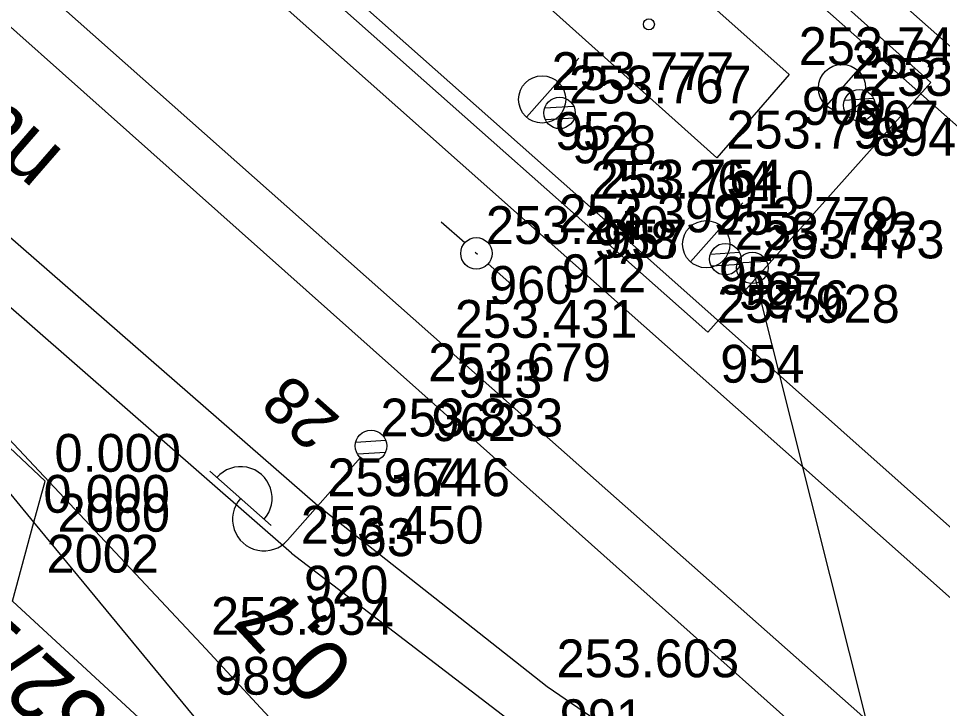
# Model space of a CAD drawing. Extents: x -496688 to -495455, y -1089309 to -1088026.
# Drawn here: x -496352.98 to -496323.64, y -1088353.77 to -1088331.87 of the extents above; entities that cross this region are included whole.
import ezdxf

# ---------------------------------------------------------------- set-up
doc = ezdxf.new("R2010")
doc.units = 0
for name, color, linetype in [('Vrstva 1', 7, 'Continuous'), ('Vrstva 13', 7, 'Continuous'), ('Vrstva 14', 7, 'Continuous'), ('Vrstva 17', 7, 'Continuous'), ('Vrstva 23', 7, 'Continuous'), ('Vrstva 25', 7, 'Continuous'), ('Vrstva 29', 7, 'Continuous'), ('Vrstva 36', 7, 'Continuous'), ('Vrstva 41', 7, 'Continuous'), ('Vrstva 47', 7, 'Continuous'), ('Vrstva 53', 7, 'Continuous'), ('Vrstva 55', 7, 'Continuous'), ('Vrstva 57', 7, 'Continuous'), ('Vrstva 59', 7, 'Continuous'), ('Vrstva 60', 7, 'Continuous'), ('Vrstva 61', 7, 'Continuous')]:
    doc.layers.add(name, color=color, linetype=linetype)

msp = doc.modelspace()

# ---------------------------------------------------------------- linework, layer by layer
at = {"layer": 'Vrstva 1'}
for points in [[(-496098.321, -1088532.14), (-496113.381, -1088518.859), (-496142.095, -1088493.38), (-496184.385, -1088455.93), (-496196.867, -1088444.876), (-496209.306, -1088433.861), (-496213.249, -1088430.329), (-496225.685, -1088419.311), (-496238.055, -1088408.352), (-496252.739, -1088395.349), (-496269.088, -1088380.829), (-496284.933, -1088366.798), (-496289.774, -1088362.518), (-496304.914, -1088349.103), (-496331.751, -1088325.354), (-496382.404, -1088280.635)], [(-496309.356, -1088362.702), (-496336.13, -1088338.96), (-496360.078, -1088317.72), (-496381.817, -1088298.451), (-496393.724, -1088287.92)], [(-496312.364, -1088366.234), (-496339.426, -1088342.308), (-496363.327, -1088321.131), (-496384.97, -1088301.986), (-496397.177, -1088291.214)], [(-496344.314, -1088348.841), (-496368.944, -1088327.33), (-496390.481, -1088308.204), (-496402.531, -1088297.503)], [(-496344.314, -1088348.841), (-496333.397, -1088357.203), (-496325.128, -1088362.908), (-496314.684, -1088369.445), (-496313.827, -1088369.963), (-496303.924, -1088375.986), (-496300.313, -1088378.173)]]:
    msp.add_lwpolyline(points, dxfattribs=at)
at = {"layer": 'Vrstva 13'}
msp.add_lwpolyline([(-496339.237, -1088360.273), (-496347.169, -1088351.733), (-496360.071, -1088337.996), (-496370.433, -1088328.77), (-496379.781, -1088320.495)], dxfattribs=at)
at = {"layer": 'Vrstva 14'}
for p, q in [((-496324.01, -1088333.902), (-496388.338, -1088276.413)), ((-496331.096, -1088341.831), (-496399.039, -1088281.598)), ((-496331.096, -1088341.831), (-496324.01, -1088333.902))]:
    msp.add_line(p, q, dxfattribs=at)
for points in [[(-496384.917, -1088280.596), (-496333.208, -1088326.396), (-496305.173, -1088351.212), (-496290.068, -1088364.586), (-496286.263, -1088367.936), (-496277.186, -1088376.009), (-496275.694, -1088377.375), (-496271.142, -1088381.379), (-496269.643, -1088382.714), (-496272.798, -1088387.134), (-496282.212, -1088381.238), (-496288.145, -1088377.323), (-496289.837, -1088376.152), (-496292.318, -1088374.365), (-496293.911, -1088373.168), (-496300.57, -1088367.961), (-496304.959, -1088364.229), (-496306.516, -1088362.935), (-496309.528, -1088360.315), (-496311.063, -1088358.974), (-496334.819, -1088337.859), (-496359.12, -1088316.339)], [(-496402.727, -1088295.059), (-496399.442, -1088291.414), (-496385.969, -1088303.143), (-496364.365, -1088322.233), (-496340.269, -1088343.685), (-496319.802, -1088361.913), (-496319.064, -1088362.572), (-496320.203, -1088363.915), (-496321.074, -1088363.432), (-496336.196, -1088353.08), (-496343.472, -1088347.336), (-496367.732, -1088326.202), (-496378.211, -1088316.922), (-496401.339, -1088296.551), (-496402.727, -1088295.059)]]:
    msp.add_lwpolyline(points, dxfattribs=at)
at = {"layer": 'Vrstva 17'}
msp.add_lwpolyline([(-496339.237, -1088360.273), (-496347.169, -1088351.733), (-496360.071, -1088337.996), (-496370.433, -1088328.77), (-496379.781, -1088320.495), (-496403.53, -1088299.621)], dxfattribs=at)
at = {"layer": 'Vrstva 23'}
msp.add_lwpolyline([(-496342.915, -1088325.448), (-496340.664, -1088322.842), (-496328.505, -1088333.651), (-496330.8, -1088336.301), (-496342.915, -1088325.448)], dxfattribs=at)
at = {"layer": 'Vrstva 25'}
for p, q in [((-496341.318, -1088345.268), (-496342.274, -1088345.326)), ((-496342.118, -1088345.811), (-496344.439, -1088348.432)), ((-496341.332, -1088345.645), (-496342.21, -1088345.698)), ((-496344.963, -1088347.968), (-496346.909, -1088346.244))]:
    msp.add_line(p, q, dxfattribs=at)
msp.add_circle((-496341.787, -1088345.437), 0.5, dxfattribs=at)
msp.add_circle((-496341.787, -1088345.437), 0.5, dxfattribs=at)
for centre, start, end in [((-496345.928, -1088347.097), 317.7779, 139.1831), ((-496345.187, -1088347.769), 138.4805, 318.4805)]:
    msp.add_arc(centre, 1, start, end, dxfattribs=at)
at = {"layer": 'Vrstva 29'}
msp.add_line((-496329.677, -1088339.788), (-496321.823, -1088371.02), dxfattribs=at)
at = {"layer": 'Vrstva 36'}
for p, q in [((-496335.35, -1088334.664), (-496336.274, -1088334.72)), ((-496326.745, -1088334.462), (-496325.833, -1088334.407)), ((-496326.729, -1088334.837), (-496325.805, -1088334.78)), ((-496335.334, -1088335.039), (-496336.246, -1088335.094)), ((-496330.081, -1088339.306), (-496331.006, -1088339.361)), ((-496329.225, -1088339.582), (-496330.15, -1088339.637)), ((-496330.066, -1088339.681), (-496330.978, -1088339.734)), ((-496329.21, -1088339.957), (-496330.122, -1088340.01))]:
    msp.add_line(p, q, dxfattribs=at)
for centre in [(-496326.278, -1088334.63), (-496335.801, -1088334.871), (-496330.533, -1088339.512), (-496329.677, -1088339.788)]:
    msp.add_circle(centre, 0.5, dxfattribs=at)
at = {"layer": 'Vrstva 41'}
for p, q in [((-496338.813, -1088338.999), (-496339.562, -1088338.336)), ((-496338.402, -1088339.363), (-496338.476, -1088339.297)), ((-496338.065, -1088339.661), (-496337.316, -1088340.324))]:
    msp.add_line(p, q, dxfattribs=at)
msp.add_circle((-496338.439, -1088339.33), 0.5, dxfattribs=at)
at = {"layer": 'Vrstva 47'}
for p, q in [((-496327.326, -1088334.643), (-496325.669, -1088332.771)), ((-496336.849, -1088335.006), (-496335.192, -1088333.134)), ((-496331.64, -1088339.599), (-496329.983, -1088337.727))]:
    msp.add_line(p, q, dxfattribs=at)
for centre in [(-496326.829, -1088334.081), (-496336.352, -1088334.444), (-496331.143, -1088339.037)]:
    msp.add_circle(centre, 0.75, dxfattribs=at)
at = {"layer": 'Vrstva 53'}
msp.add_lwpolyline([(-496006.16, -1088672.1), (-496009.66, -1088673.61), (-496019.34, -1088652.65), (-496125.77, -1088556.38), (-496187.85, -1088499.89), (-496224.3, -1088466.84), (-496274.7, -1088421.37), (-496308.3, -1088391.23), (-496341.24, -1088361.35), (-496344.49, -1088357.55), (-496352.49, -1088347.86), (-496352.14, -1088346.56), (-496371.02, -1088328.7), (-496406.7, -1088297.06), (-496406.34, -1088296.61), (-496407.86, -1088294.92), (-496408.29, -1088292.38), (-496407.56, -1088290.4), (-496405.24, -1088287.91)], dxfattribs=at)
at = {"layer": 'Vrstva 55'}
for p, q in [((-496352.49, -1088347.86), (-496358.19, -1088340.97)), ((-496353.17, -1088350.37), (-496352.49, -1088347.86)), ((-496353.17, -1088350.37), (-496343.5, -1088359.28))]:
    msp.add_line(p, q, dxfattribs=at)
at = {"layer": 'Vrstva 59'}
msp.add_circle((-496332.964, -1088332.059), 0.175, dxfattribs=at)
at = {"layer": 'Vrstva 60'}
for p, q in [((-496328.505, -1088333.651), (-496328.505, -1088333.651)), ((-496328.505, -1088333.651), (-496328.505, -1088333.651)), ((-496324.01, -1088333.902), (-496324.01, -1088333.902)), ((-496324.01, -1088333.902), (-496324.01, -1088333.902)), ((-496326.829, -1088334.081), (-496326.829, -1088334.081)), ((-496326.829, -1088334.081), (-496326.829, -1088334.081)), ((-496336.352, -1088334.444), (-496336.352, -1088334.444)), ((-496336.352, -1088334.444), (-496336.352, -1088334.444)), ((-496326.278, -1088334.63), (-496326.278, -1088334.63)), ((-496326.278, -1088334.63), (-496326.278, -1088334.63)), ((-496335.801, -1088334.871), (-496335.801, -1088334.871)), ((-496335.801, -1088334.871), (-496335.801, -1088334.871)), ((-496330.8, -1088336.301), (-496330.8, -1088336.301)), ((-496330.8, -1088336.301), (-496330.8, -1088336.301)), ((-496334.819, -1088337.859), (-496334.819, -1088337.859)), ((-496334.819, -1088337.859), (-496334.819, -1088337.859)), ((-496335.108, -1088337.895), (-496335.108, -1088337.895)), ((-496335.108, -1088337.895), (-496335.108, -1088337.895)), ((-496336.13, -1088338.96), (-496336.13, -1088338.96)), ((-496336.13, -1088338.96), (-496336.13, -1088338.96)), ((-496331.143, -1088339.037), (-496331.143, -1088339.037)), ((-496331.143, -1088339.037), (-496331.143, -1088339.037)), ((-496338.439, -1088339.33), (-496338.439, -1088339.33)), ((-496338.439, -1088339.33), (-496338.439, -1088339.33)), ((-496330.533, -1088339.512), (-496330.533, -1088339.512)), ((-496330.533, -1088339.512), (-496330.533, -1088339.512)), ((-496329.677, -1088339.788), (-496329.677, -1088339.788)), ((-496329.677, -1088339.788), (-496329.677, -1088339.788)), ((-496331.096, -1088341.831), (-496331.096, -1088341.831)), ((-496331.096, -1088341.831), (-496331.096, -1088341.831)), ((-496339.426, -1088342.308), (-496339.426, -1088342.308)), ((-496339.426, -1088342.308), (-496339.426, -1088342.308)), ((-496340.269, -1088343.685), (-496340.269, -1088343.685)), ((-496340.269, -1088343.685), (-496340.269, -1088343.685)), ((-496341.787, -1088345.437), (-496341.787, -1088345.437)), ((-496341.787, -1088345.437), (-496341.787, -1088345.437)), ((-496352.14, -1088346.56), (-496352.14, -1088346.56)), ((-496352.14, -1088346.56), (-496352.14, -1088346.56)), ((-496343.472, -1088347.336), (-496343.472, -1088347.336)), ((-496343.472, -1088347.336), (-496343.472, -1088347.336)), ((-496352.49, -1088347.86), (-496352.49, -1088347.86)), ((-496352.49, -1088347.86), (-496352.49, -1088347.86)), ((-496344.314, -1088348.841), (-496344.314, -1088348.841)), ((-496344.314, -1088348.841), (-496344.314, -1088348.841)), ((-496347.169, -1088351.733), (-496347.169, -1088351.733)), ((-496347.169, -1088351.733), (-496347.169, -1088351.733)), ((-496336.196, -1088353.08), (-496336.196, -1088353.08)), ((-496336.196, -1088353.08), (-496336.196, -1088353.08))]:
    msp.add_line(p, q, dxfattribs=at)

# ---------------------------------------------------------------- texts
at = {"layer": 'Vrstva 13'}
msp.add_text('0,7', height=2, rotation=132.8861, dxfattribs=at).set_placement((-496342.228, -1088352.434))
at = {"layer": 'Vrstva 14'}
msp.add_text('nást.107m', height=2, rotation=138.9394, dxfattribs=at).set_placement((-496351.503, -1088336.138))
at = {"layer": 'Vrstva 25'}
msp.add_text('28', height=1.5, rotation=138.4805, dxfattribs=at).set_placement((-496342.711, -1088344.575))
at = {"layer": 'Vrstva 57'}
msp.add_text('752/18', height=2, rotation=138.4632, dxfattribs=at).set_placement((-496348.854, -1088354.855))
at = {"layer": 'Vrstva 60'}
for s, p in [('909', (-496328.105, -1088335.251)), ('909', (-496328.105, -1088335.251)), ('907', (-496326.429, -1088335.681)), ('907', (-496326.429, -1088335.681)), ('952', (-496335.952, -1088336.044)), ('952', (-496335.952, -1088336.044)), ('894', (-496325.878, -1088336.23)), ('894', (-496325.878, -1088336.23)), ('928', (-496335.401, -1088336.471)), ('928', (-496335.401, -1088336.471)), ('910', (-496330.4, -1088337.901)), ('910', (-496330.4, -1088337.901)), ('958', (-496334.708, -1088339.495)), ('958', (-496334.708, -1088339.495)), ('957', (-496334.419, -1088339.459)), ('957', (-496334.419, -1088339.459)), ('912', (-496335.73, -1088340.56)), ('912', (-496335.73, -1088340.56)), ('953', (-496330.743, -1088340.637)), ('953', (-496330.743, -1088340.637)), ('960', (-496338.039, -1088340.93)), ('960', (-496338.039, -1088340.93)), ('927', (-496330.133, -1088341.112)), ('927', (-496330.133, -1088341.112)), ('956', (-496329.277, -1088341.388)), ('956', (-496329.277, -1088341.388)), ('954', (-496330.696, -1088343.431)), ('954', (-496330.696, -1088343.431)), ('913', (-496339.026, -1088343.908)), ('913', (-496339.026, -1088343.908)), ('962', (-496339.869, -1088345.285)), ('962', (-496339.869, -1088345.285)), ('964', (-496341.387, -1088347.037)), ('964', (-496341.387, -1088347.037)), ('2060', (-496351.74, -1088348.16)), ('2060', (-496351.74, -1088348.16)), ('963', (-496343.072, -1088348.936)), ('963', (-496343.072, -1088348.936)), ('2002', (-496352.09, -1088349.46)), ('2002', (-496352.09, -1088349.46)), ('920', (-496343.914, -1088350.441)), ('920', (-496343.914, -1088350.441)), ('989', (-496346.769, -1088353.333)), ('989', (-496346.769, -1088353.333)), ('991', (-496335.796, -1088354.68)), ('991', (-496335.796, -1088354.68))]:
    msp.add_text(s, height=1.2, dxfattribs=at).set_placement(p)
at = {"layer": 'Vrstva 61'}
for s, p in [('253.745', (-496328.205, -1088333.351)), ('253.745', (-496328.205, -1088333.351)), ('253.717', (-496326.529, -1088333.781)), ('253.717', (-496326.529, -1088333.781)), ('253.777', (-496336.052, -1088334.144)), ('253.777', (-496336.052, -1088334.144)), ('253.704', (-496325.978, -1088334.33)), ('253.704', (-496325.978, -1088334.33)), ('253.767', (-496335.501, -1088334.571)), ('253.767', (-496335.501, -1088334.571)), ('253.793', (-496330.5, -1088336.001)), ('253.793', (-496330.5, -1088336.001)), ('253.264', (-496334.808, -1088337.595)), ('253.264', (-496334.808, -1088337.595)), ('253.754', (-496334.519, -1088337.559)), ('253.754', (-496334.519, -1088337.559)), ('253.399', (-496335.83, -1088338.66)), ('253.399', (-496335.83, -1088338.66)), ('253.779', (-496330.843, -1088338.737)), ('253.779', (-496330.843, -1088338.737)), ('253.240', (-496338.139, -1088339.03)), ('253.240', (-496338.139, -1088339.03)), ('253.783', (-496330.233, -1088339.212)), ('253.783', (-496330.233, -1088339.212)), ('253.473', (-496329.377, -1088339.488)), ('253.473', (-496329.377, -1088339.488)), ('257.928', (-496330.796, -1088341.531)), ('257.928', (-496330.796, -1088341.531)), ('253.431', (-496339.126, -1088342.008)), ('253.431', (-496339.126, -1088342.008)), ('253.679', (-496339.969, -1088343.385)), ('253.679', (-496339.969, -1088343.385)), ('253.833', (-496341.487, -1088345.137)), ('253.833', (-496341.487, -1088345.137)), ('0.000', (-496351.84, -1088346.26)), ('0.000', (-496351.84, -1088346.26)), ('253.746', (-496343.172, -1088347.036)), ('253.746', (-496343.172, -1088347.036)), ('0.000', (-496352.19, -1088347.56)), ('0.000', (-496352.19, -1088347.56)), ('253.450', (-496344.014, -1088348.541)), ('253.450', (-496344.014, -1088348.541)), ('253.934', (-496346.869, -1088351.433)), ('253.934', (-496346.869, -1088351.433)), ('253.603', (-496335.896, -1088352.78)), ('253.603', (-496335.896, -1088352.78))]:
    msp.add_text(s, height=1.2, dxfattribs=at).set_placement(p)

doc.saveas('drawing.dxf')
